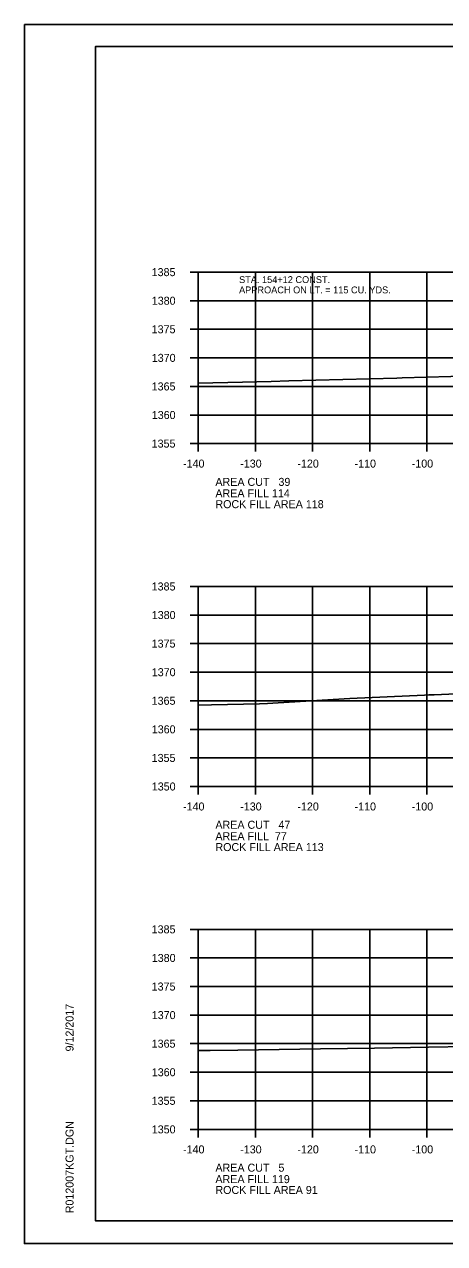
# Model space of a CAD drawing. Extents: x 1374311 to 1383814, y 384102 to 406278.
# Drawn here: x 1381458.2 to 1381531.7, y 392431.4 to 392644.8 of the extents above; entities that cross this region are included whole.
import ezdxf

# ---------------------------------------------------------------- set-up
doc = ezdxf.new("R2010")
doc.units = 0
for name, color, linetype in [('R_Axis', 7, 'Continuous'), ('R_Axis Annot', 7, 'Continuous'), ('R_Border', 7, 'Continuous'), ('R_Border Notes', 7, 'Continuous'), ('R_Exist Surface', 7, 'Continuous'), ('R_Grid', 7, 'Continuous'), ('R_No Plot', 7, 'Continuous')]:
    doc.layers.add(name, color=color, linetype=linetype)

msp = doc.modelspace()

# ---------------------------------------------------------------- linework, layer by layer
at = {"layer": 'R_Axis'}
for p, q in [((1381487.26, 392601.43), (1381488.66, 392601.43)), ((1381488.66, 392571.43), (1381488.66, 392601.43)), ((1381487.26, 392596.43), (1381488.66, 392596.43)), ((1381487.26, 392591.43), (1381488.66, 392591.43)), ((1381487.26, 392586.43), (1381488.66, 392586.43)), ((1381487.26, 392581.43), (1381488.66, 392581.43)), ((1381487.26, 392576.43), (1381488.66, 392576.43)), ((1381487.26, 392571.43), (1381488.66, 392571.43)), ((1381488.66, 392571.43), (1381768.66, 392571.43)), ((1381488.66, 392570.03), (1381488.66, 392571.43)), ((1381498.66, 392570.03), (1381498.66, 392571.43)), ((1381508.66, 392570.03), (1381508.66, 392571.43)), ((1381518.66, 392570.03), (1381518.66, 392571.43)), ((1381528.66, 392570.03), (1381528.66, 392571.43)), ((1381487.26, 392546.43), (1381488.66, 392546.43)), ((1381488.66, 392511.43), (1381488.66, 392546.43)), ((1381487.26, 392541.43), (1381488.66, 392541.43)), ((1381487.26, 392536.43), (1381488.66, 392536.43)), ((1381487.26, 392531.43), (1381488.66, 392531.43)), ((1381487.26, 392526.43), (1381488.66, 392526.43)), ((1381487.26, 392521.43), (1381488.66, 392521.43)), ((1381487.26, 392516.43), (1381488.66, 392516.43)), ((1381487.26, 392511.43), (1381488.66, 392511.43)), ((1381488.66, 392511.43), (1381768.66, 392511.43)), ((1381488.66, 392510.03), (1381488.66, 392511.43)), ((1381498.66, 392510.03), (1381498.66, 392511.43)), ((1381508.66, 392510.03), (1381508.66, 392511.43)), ((1381518.66, 392510.03), (1381518.66, 392511.43)), ((1381528.66, 392510.03), (1381528.66, 392511.43)), ((1381487.26, 392486.43), (1381488.66, 392486.43)), ((1381488.66, 392451.43), (1381488.66, 392486.43)), ((1381487.26, 392481.43), (1381488.66, 392481.43)), ((1381487.26, 392476.43), (1381488.66, 392476.43)), ((1381487.26, 392471.43), (1381488.66, 392471.43)), ((1381487.26, 392466.43), (1381488.66, 392466.43)), ((1381487.26, 392461.43), (1381488.66, 392461.43)), ((1381487.26, 392456.43), (1381488.66, 392456.43)), ((1381487.26, 392451.43), (1381488.66, 392451.43)), ((1381488.66, 392451.43), (1381768.66, 392451.43)), ((1381488.66, 392450.03), (1381488.66, 392451.43)), ((1381498.66, 392450.03), (1381498.66, 392451.43)), ((1381508.66, 392450.03), (1381508.66, 392451.43)), ((1381518.66, 392450.03), (1381518.66, 392451.43)), ((1381528.66, 392450.03), (1381528.66, 392451.43))]:
    msp.add_line(p, q, dxfattribs=at)
at = {"layer": 'R_Border'}
for p, q in [((1381470.66, 392640.89), (1381786.84, 392640.89)), ((1381470.66, 392435.43), (1381470.66, 392640.89)), ((1381470.66, 392435.43), (1381470.66, 392435.43)), ((1381786.84, 392435.43), (1381470.66, 392435.43))]:
    msp.add_line(p, q, dxfattribs=at)
at = {"layer": 'R_Exist Surface'}
for points in [[(1381488.66, 392582.01), (1381496.38, 392582.2), (1381501.42, 392582.32), (1381504.53, 392582.4), (1381523.42, 392582.89), (1381524.31, 392582.91), (1381541.34, 392583.38)], [(1381488.66, 392525.67), (1381490.98, 392525.69), (1381499.39, 392525.87), (1381500.78, 392525.97), (1381502.64, 392526.07), (1381515.18, 392526.84), (1381528.23, 392527.41), (1381528.99, 392527.45), (1381529.93, 392527.49), (1381538.96, 392527.89)], [(1381488.66, 392465.21), (1381490.76, 392465.23), (1381495.57, 392465.32), (1381510.03, 392465.5), (1381519.48, 392465.62), (1381528.92, 392465.82), (1381535.73, 392465.91)]]:
    msp.add_lwpolyline(points, dxfattribs=at)
at = {"layer": 'R_Grid'}
for p, q in [((1381488.66, 392601.43), (1381768.66, 392601.43)), ((1381488.66, 392571.43), (1381488.66, 392601.43)), ((1381498.66, 392571.43), (1381498.66, 392601.43)), ((1381508.66, 392571.43), (1381508.66, 392601.43)), ((1381518.66, 392571.43), (1381518.66, 392601.43)), ((1381528.66, 392571.43), (1381528.66, 392601.43)), ((1381488.66, 392596.43), (1381768.66, 392596.43)), ((1381488.66, 392591.43), (1381768.66, 392591.43)), ((1381488.66, 392586.43), (1381768.66, 392586.43)), ((1381488.66, 392581.43), (1381768.66, 392581.43)), ((1381488.66, 392576.43), (1381768.66, 392576.43)), ((1381488.66, 392571.43), (1381768.66, 392571.43)), ((1381488.66, 392546.43), (1381768.66, 392546.43)), ((1381488.66, 392511.43), (1381488.66, 392546.43)), ((1381498.66, 392511.43), (1381498.66, 392546.43)), ((1381508.66, 392511.43), (1381508.66, 392546.43)), ((1381518.66, 392511.43), (1381518.66, 392546.43)), ((1381528.66, 392511.43), (1381528.66, 392546.43)), ((1381488.66, 392541.43), (1381768.66, 392541.43)), ((1381488.66, 392536.43), (1381768.66, 392536.43)), ((1381488.66, 392531.43), (1381768.66, 392531.43)), ((1381488.66, 392526.43), (1381768.66, 392526.43)), ((1381488.66, 392521.43), (1381768.66, 392521.43)), ((1381488.66, 392516.43), (1381768.66, 392516.43)), ((1381488.66, 392511.43), (1381768.66, 392511.43)), ((1381488.66, 392486.43), (1381768.66, 392486.43)), ((1381488.66, 392451.43), (1381488.66, 392486.43)), ((1381498.66, 392451.43), (1381498.66, 392486.43)), ((1381508.66, 392451.43), (1381508.66, 392486.43)), ((1381518.66, 392451.43), (1381518.66, 392486.43)), ((1381528.66, 392451.43), (1381528.66, 392486.43)), ((1381488.66, 392481.43), (1381768.66, 392481.43)), ((1381488.66, 392476.43), (1381768.66, 392476.43)), ((1381488.66, 392471.43), (1381768.66, 392471.43)), ((1381488.66, 392466.43), (1381768.66, 392466.43)), ((1381488.66, 392461.43), (1381768.66, 392461.43)), ((1381488.66, 392456.43), (1381768.66, 392456.43)), ((1381488.66, 392451.43), (1381768.66, 392451.43))]:
    msp.add_line(p, q, dxfattribs=at)
at = {"layer": 'R_No Plot'}
for p, q in [((1381458.26, 392644.78), (1381791.59, 392644.78)), ((1381458.26, 392431.45), (1381791.59, 392431.45))]:
    msp.add_line(p, q, dxfattribs=at)
for points in [[(1381458.25, 392644.78), (1381791.59, 392644.78), (1381791.59, 392431.44), (1381458.25, 392431.44)], [(1381704.58, 392640.89), (1381704.58, 392631.01), (1381740.31, 392631.01), (1381740.31, 392628.09), (1381763.51, 392628.09), (1381763.51, 392604.87), (1381786.84, 392604.87), (1381786.84, 392435.43), (1381470.66, 392435.43), (1381470.66, 392640.89)]]:
    msp.add_lwpolyline(points, close=True, dxfattribs=at)

# ---------------------------------------------------------------- texts
at = {"layer": 'R_Axis Annot'}
for s, p in [('1385', (1381480.51, 392600.73)), ('1380', (1381480.53, 392595.73)), ('1375', (1381480.51, 392590.73)), ('1370', (1381480.53, 392585.73)), ('1365', (1381480.51, 392580.73)), ('1360', (1381480.53, 392575.73)), ('1355', (1381480.51, 392570.73)), ('-140', (1381486, 392567.23)), ('-130', (1381496, 392567.23)), ('-120', (1381506, 392567.23)), ('-110', (1381516, 392567.23)), ('-100', (1381526, 392567.23)), ('AREA CUT   39', (1381491.66, 392564.03)), ('AREA FILL 114', (1381491.66, 392562.03)), ('ROCK FILL AREA 118', (1381491.66, 392560.13)), ('1385', (1381480.51, 392545.73)), ('1380', (1381480.53, 392540.73)), ('1375', (1381480.51, 392535.73)), ('1370', (1381480.53, 392530.73)), ('1365', (1381480.51, 392525.73)), ('1360', (1381480.53, 392520.73)), ('1355', (1381480.51, 392515.73)), ('1350', (1381480.53, 392510.73)), ('-140', (1381486, 392507.23)), ('-130', (1381496, 392507.23)), ('-120', (1381506, 392507.23)), ('-110', (1381516, 392507.23)), ('-100', (1381526, 392507.23)), ('AREA CUT   47', (1381491.66, 392504.03)), ('AREA FILL  77', (1381491.66, 392502.03)), ('ROCK FILL AREA 113', (1381491.66, 392500.13)), ('1385', (1381480.51, 392485.73)), ('1380', (1381480.53, 392480.73)), ('1375', (1381480.51, 392475.73)), ('1370', (1381480.53, 392470.73)), ('1365', (1381480.51, 392465.73)), ('1360', (1381480.53, 392460.73)), ('1355', (1381480.51, 392455.73)), ('1350', (1381480.53, 392450.73)), ('-140', (1381486, 392447.23)), ('-130', (1381496, 392447.23)), ('-120', (1381506, 392447.23)), ('-110', (1381516, 392447.23)), ('-100', (1381526, 392447.23)), ('AREA CUT   5', (1381491.66, 392444.03)), ('AREA FILL 119', (1381491.66, 392442.03)), ('ROCK FILL AREA 91', (1381491.66, 392440.13))]:
    msp.add_text(s, height=1.4, dxfattribs=at).set_placement(p)
at = {"layer": 'R_Border'}
for s, p in [('9/12/2017', (1381466.85, 392465.07)), ('R012007KGT.DGN', (1381466.85, 392436.75))]:
    msp.add_text(s, height=1.4, rotation=90, dxfattribs=at).set_placement(p)
at = {"layer": 'R_Border Notes'}
for s, p in [('APPROACH ON LT. = 115 CU. YDS.', (1381495.8, 392597.72)), ('STA. 154+12 CONST.', (1381495.8, 392599.52))]:
    msp.add_text(s, height=1.2, dxfattribs=at).set_placement(p)

doc.saveas('drawing.dxf')
